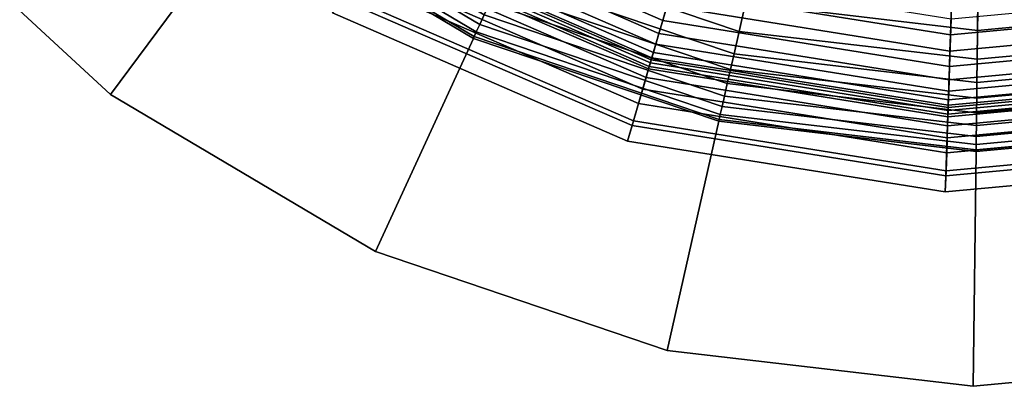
# Model space of a CAD drawing. Extents: x -43.1 to 43.1, y -41.3 to 41.3.
# Tile 277 of 656: x 16.953 to 17.889, y -29.725 to -29.377. Entities that reach past the tile are written whole.
import ezdxf

# ---------------------------------------------------------------- set-up
doc = ezdxf.new("R2010")
doc.units = 0
for name, color, linetype in [('LAMP', 7, 'CONTINUOUS'), ('LAMP_SUPPORT', 18, 'CONTINUOUS'), ('METAL_BASE', 254, 'CONTINUOUS')]:
    doc.layers.add(name, color=color, linetype=linetype)

msp = doc.modelspace()

# ---------------------------------------------------------------- linework, layer by layer
at = {"layer": 'LAMP'}
for points in [[(17.8456, -29.1465, 41.6428), (17.6411, -29.1138, 41.6428), (17.5725, -29.3488, 41.6352), (17.8375, -29.3912, 41.6352)], [(18.0518, -29.1273, 41.6428), (17.8456, -29.1465, 41.6428), (17.8375, -29.3912, 41.6352), (18.1048, -29.3663, 41.6352)], [(17.5513, -29.4213, 43.8806), (17.2878, -29.3068, 43.8806), (17.334, -29.2288, 43.9998), (17.5767, -29.3343, 43.9998)], [(17.5681, -29.3638, 41.6365), (17.3183, -29.2553, 41.6365), (17.311, -29.2677, 41.6411), (17.5641, -29.3777, 41.6411)], [(17.5641, -29.3777, 41.6411), (17.311, -29.2677, 41.6411), (17.3044, -29.2787, 41.6486), (17.5605, -29.3899, 41.6486)], [(17.5605, -29.3899, 41.6486), (17.3044, -29.2787, 41.6486), (17.299, -29.2879, 41.6586), (17.5575, -29.4002, 41.6586)], [(17.5575, -29.4002, 41.6586), (17.299, -29.2879, 41.6586), (17.2948, -29.295, 41.6707), (17.5552, -29.4081, 41.6707)], [(17.5523, -29.418, 41.9337), (17.2895, -29.3038, 41.9337), (17.2865, -29.3088, 42.2036), (17.5506, -29.4236, 42.2036)], [(17.5531, -29.4151, 41.6997), (17.2911, -29.3012, 41.6997), (17.2895, -29.3038, 41.9337), (17.5523, -29.418, 41.9337)], [(17.5537, -29.4132, 41.6845), (17.2921, -29.2995, 41.6845), (17.2911, -29.3012, 41.6997), (17.5531, -29.4151, 41.6997)], [(17.5552, -29.4081, 41.6707), (17.2948, -29.295, 41.6707), (17.2921, -29.2995, 41.6845), (17.5537, -29.4132, 41.6845)], [(17.5349, -29.4775, 43.7579), (17.2579, -29.3572, 43.7579), (17.2878, -29.3068, 43.8806), (17.5513, -29.4213, 43.8806)], [(17.5506, -29.4236, 42.2036), (17.2865, -29.3088, 42.2036), (17.2821, -29.3163, 42.4966), (17.5482, -29.4319, 42.4966)], [(17.5482, -29.4319, 42.4966), (17.2821, -29.3163, 42.4966), (17.2763, -29.3261, 42.7996), (17.545, -29.4428, 42.7996)], [(17.545, -29.4428, 42.7996), (17.2763, -29.3261, 42.7996), (17.269, -29.3383, 43.0998), (17.541, -29.4565, 43.0998)], [(17.541, -29.4565, 43.0998), (17.269, -29.3383, 43.0998), (17.2603, -29.3531, 43.3843), (17.5362, -29.473, 43.3843)], [(17.8351, -29.4666, 43.8806), (17.5513, -29.4213, 43.8806), (17.5767, -29.3343, 43.9998), (17.838, -29.3761, 43.9998)], [(17.8375, -29.3912, 41.6352), (17.5725, -29.3488, 41.6352), (17.5681, -29.3638, 41.6365), (17.837, -29.4068, 41.6365)], [(17.5362, -29.473, 43.3843), (17.2603, -29.3531, 43.3843), (17.2501, -29.3703, 43.6401), (17.5306, -29.4922, 43.6401)], [(17.5306, -29.4922, 43.6401), (17.2501, -29.3703, 43.6401), (17.2579, -29.3572, 43.7579), (17.5349, -29.4775, 43.7579)], [(18.1212, -29.44, 43.8806), (17.8351, -29.4666, 43.8806), (17.838, -29.3761, 43.9998), (18.1015, -29.3515, 43.9998)], [(17.837, -29.4068, 41.6365), (17.5681, -29.3638, 41.6365), (17.5641, -29.3777, 41.6411), (17.8366, -29.4212, 41.6411)], [(18.1048, -29.3663, 41.6352), (17.8375, -29.3912, 41.6352), (17.837, -29.4068, 41.6365), (18.1082, -29.3816, 41.6365)], [(17.8366, -29.4212, 41.6411), (17.5641, -29.3777, 41.6411), (17.5605, -29.3899, 41.6486), (17.8361, -29.434, 41.6486)], [(18.1082, -29.3816, 41.6365), (17.837, -29.4068, 41.6365), (17.8366, -29.4212, 41.6411), (18.1113, -29.3957, 41.6411)], [(17.8361, -29.434, 41.6486), (17.5605, -29.3899, 41.6486), (17.5575, -29.4002, 41.6586), (17.8358, -29.4447, 41.6586)], [(18.1113, -29.3957, 41.6411), (17.8366, -29.4212, 41.6411), (17.8361, -29.434, 41.6486), (18.1141, -29.4081, 41.6486)], [(17.8358, -29.4447, 41.6586), (17.5575, -29.4002, 41.6586), (17.5552, -29.4081, 41.6707), (17.8355, -29.4529, 41.6707)], [(17.8353, -29.4602, 41.6997), (17.5531, -29.4151, 41.6997), (17.5523, -29.418, 41.9337), (17.8352, -29.4632, 41.9337)], [(17.8353, -29.4582, 41.6845), (17.5537, -29.4132, 41.6845), (17.5531, -29.4151, 41.6997), (17.8353, -29.4602, 41.6997)], [(17.8355, -29.4529, 41.6707), (17.5552, -29.4081, 41.6707), (17.5537, -29.4132, 41.6845), (17.8353, -29.4582, 41.6845)], [(18.1141, -29.4081, 41.6486), (17.8361, -29.434, 41.6486), (17.8358, -29.4447, 41.6586), (18.1164, -29.4186, 41.6586)], [(17.8331, -29.5252, 43.7579), (17.5349, -29.4775, 43.7579), (17.5513, -29.4213, 43.8806), (17.8351, -29.4666, 43.8806)], [(17.835, -29.4691, 42.2036), (17.5506, -29.4236, 42.2036), (17.5482, -29.4319, 42.4966), (17.8347, -29.4777, 42.4966)], [(17.8352, -29.4632, 41.9337), (17.5523, -29.418, 41.9337), (17.5506, -29.4236, 42.2036), (17.835, -29.4691, 42.2036)], [(18.1164, -29.4186, 41.6586), (17.8358, -29.4447, 41.6586), (17.8355, -29.4529, 41.6707), (18.1182, -29.4266, 41.6707)], [(17.8347, -29.4777, 42.4966), (17.5482, -29.4319, 42.4966), (17.545, -29.4428, 42.7996), (17.8343, -29.4891, 42.7996)], [(18.1198, -29.4337, 41.6997), (17.8353, -29.4602, 41.6997), (17.8352, -29.4632, 41.9337), (18.1204, -29.4367, 41.9337)], [(18.1182, -29.4266, 41.6707), (17.8355, -29.4529, 41.6707), (17.8353, -29.4582, 41.6845), (18.1194, -29.4318, 41.6845)], [(18.1194, -29.4318, 41.6845), (17.8353, -29.4582, 41.6845), (17.8353, -29.4602, 41.6997), (18.1198, -29.4337, 41.6997)], [(17.8343, -29.4891, 42.7996), (17.545, -29.4428, 42.7996), (17.541, -29.4565, 43.0998), (17.8339, -29.5033, 43.0998)], [(18.1339, -29.4972, 43.7579), (17.8331, -29.5252, 43.7579), (17.8351, -29.4666, 43.8806), (18.1212, -29.44, 43.8806)], [(18.1217, -29.4424, 42.2036), (17.835, -29.4691, 42.2036), (17.8347, -29.4777, 42.4966), (18.1236, -29.4508, 42.4966)], [(18.1204, -29.4367, 41.9337), (17.8352, -29.4632, 41.9337), (17.835, -29.4691, 42.2036), (18.1217, -29.4424, 42.2036)], [(18.1236, -29.4508, 42.4966), (17.8347, -29.4777, 42.4966), (17.8343, -29.4891, 42.7996), (18.126, -29.4619, 42.7996)], [(17.8339, -29.5033, 43.0998), (17.541, -29.4565, 43.0998), (17.5362, -29.473, 43.3843), (17.8333, -29.5204, 43.3843)], [(18.126, -29.4619, 42.7996), (17.8343, -29.4891, 42.7996), (17.8339, -29.5033, 43.0998), (18.1291, -29.4758, 43.0998)], [(17.8333, -29.5204, 43.3843), (17.5362, -29.473, 43.3843), (17.5306, -29.4922, 43.6401), (17.8326, -29.5405, 43.6401)], [(17.8326, -29.5405, 43.6401), (17.5306, -29.4922, 43.6401), (17.5349, -29.4775, 43.7579), (17.8331, -29.5252, 43.7579)], [(18.1291, -29.4758, 43.0998), (17.8339, -29.5033, 43.0998), (17.8333, -29.5204, 43.3843), (18.1328, -29.4926, 43.3843)], [(18.1328, -29.4926, 43.3843), (17.8333, -29.5204, 43.3843), (17.8326, -29.5405, 43.6401), (18.1372, -29.5121, 43.6401)], [(18.1372, -29.5121, 43.6401), (17.8326, -29.5405, 43.6401), (17.8331, -29.5252, 43.7579), (18.1339, -29.4972, 43.7579)]]:
    msp.add_3dface(points, dxfattribs=at)
at = {"layer": 'LAMP_SUPPORT'}
for points in [[(17.1764, -29.2636, 37.9723), (17.3869, -29.3885, 37.9723), (17.3902, -29.3815, 37.9601), (17.181, -29.2574, 37.9601)], [(17.181, -29.2574, 41.5061), (17.3902, -29.3815, 41.5061), (17.3869, -29.3885, 41.4939), (17.1764, -29.2636, 41.4939)], [(17.181, -29.2574, 37.9601), (17.3902, -29.3815, 37.9601), (17.3944, -29.3722, 37.9499), (17.1871, -29.2492, 37.9499)], [(17.1871, -29.2492, 41.5162), (17.3944, -29.3722, 41.5162), (17.3902, -29.3815, 41.5061), (17.181, -29.2574, 41.5061)], [(17.4505, -29.2502, 41.5307), (17.6522, -29.3184, 41.5307), (17.6318, -29.4094, 41.5307), (17.4115, -29.3349, 41.5307)], [(17.1734, -29.2675, 37.9861), (17.3849, -29.393, 37.9861), (17.3869, -29.3885, 37.9723), (17.1764, -29.2636, 37.9723)], [(17.1764, -29.2636, 41.4939), (17.3869, -29.3885, 41.4939), (17.3848, -29.393, 41.48), (17.1734, -29.2675, 41.48)], [(17.1724, -29.2689, 38.0011), (17.3841, -29.3946, 38.0011), (17.3849, -29.393, 37.9861), (17.1734, -29.2675, 37.9861)], [(17.1734, -29.2675, 41.48), (17.3848, -29.393, 41.48), (17.3841, -29.3946, 41.465), (17.1724, -29.2689, 41.465)], [(17.1724, -29.2689, 41.465), (17.3841, -29.3946, 41.465), (17.3841, -29.3946, 38.0011), (17.1724, -29.2689, 38.0011)], [(17.4207, -29.315, 37.9338), (17.6366, -29.388, 37.9338), (17.6426, -29.3611, 37.929), (17.4322, -29.2899, 37.929)], [(17.4116, -29.3349, 37.9354), (17.6318, -29.4094, 37.9354), (17.6366, -29.388, 37.9338), (17.4207, -29.315, 37.9338)], [(17.6522, -29.3184, 41.5307), (17.8638, -29.3432, 41.5307), (17.8626, -29.4364, 41.5307), (17.6318, -29.4094, 41.5307)], [(17.6426, -29.3611, 37.929), (17.8632, -29.387, 37.929), (17.8636, -29.3561, 37.9214), (17.6494, -29.331, 37.9214)], [(17.8638, -29.3432, 41.5307), (18.0758, -29.3234, 41.5307), (18.0941, -29.4149, 41.5307), (17.8626, -29.4364, 41.5307)], [(17.4053, -29.3486, 37.9372), (17.6285, -29.4241, 37.9372), (17.6318, -29.4094, 37.9354), (17.4116, -29.3349, 37.9354)], [(17.4115, -29.3349, 41.5307), (17.6318, -29.4094, 41.5307), (17.6285, -29.4241, 41.5289), (17.4053, -29.3486, 41.5289)], [(17.8632, -29.387, 37.929), (18.0844, -29.3664, 37.929), (18.0784, -29.3361, 37.9214), (17.8636, -29.3561, 37.9214)], [(17.3995, -29.3611, 37.9421), (17.6254, -29.4375, 37.9421), (17.6285, -29.4241, 37.9372), (17.4053, -29.3486, 37.9372)], [(17.4053, -29.3486, 41.5289), (17.6285, -29.4241, 41.5289), (17.6254, -29.4375, 41.524), (17.3995, -29.3611, 41.524)], [(17.3944, -29.3722, 37.9499), (17.6227, -29.4494, 37.9499), (17.6254, -29.4375, 37.9421), (17.3995, -29.3611, 37.9421)], [(17.3995, -29.3611, 41.524), (17.6254, -29.4375, 41.524), (17.6227, -29.4494, 41.5162), (17.3944, -29.3722, 41.5162)], [(17.6366, -29.388, 37.9338), (17.8629, -29.4145, 37.9338), (17.8632, -29.387, 37.929), (17.6426, -29.3611, 37.929)], [(17.8629, -29.4145, 37.9338), (18.0898, -29.3934, 37.9338), (18.0844, -29.3664, 37.929), (17.8632, -29.387, 37.929)], [(17.3902, -29.3815, 37.9601), (17.6205, -29.4594, 37.9601), (17.6227, -29.4494, 37.9499), (17.3944, -29.3722, 37.9499)], [(17.3944, -29.3722, 41.5162), (17.6227, -29.4494, 41.5162), (17.6205, -29.4594, 41.5061), (17.3902, -29.3815, 41.5061)], [(17.3869, -29.3885, 41.4939), (17.6188, -29.4669, 41.4939), (17.6177, -29.4718, 41.48), (17.3848, -29.393, 41.48)], [(17.3849, -29.393, 37.9861), (17.6177, -29.4718, 37.9861), (17.6188, -29.4669, 37.9723), (17.3869, -29.3885, 37.9723)], [(17.3869, -29.3885, 37.9723), (17.6188, -29.4669, 37.9723), (17.6205, -29.4594, 37.9601), (17.3902, -29.3815, 37.9601)], [(17.3902, -29.3815, 41.5061), (17.6205, -29.4594, 41.5061), (17.6188, -29.4669, 41.4939), (17.3869, -29.3885, 41.4939)], [(17.6318, -29.4094, 37.9354), (17.8627, -29.4364, 37.9354), (17.8629, -29.4145, 37.9338), (17.6366, -29.388, 37.9338)], [(17.3841, -29.3946, 38.0011), (17.6173, -29.4734, 38.0011), (17.6177, -29.4718, 37.9861), (17.3849, -29.393, 37.9861)], [(17.3848, -29.393, 41.48), (17.6177, -29.4718, 41.48), (17.6173, -29.4734, 41.465), (17.3841, -29.3946, 41.465)], [(17.3841, -29.3946, 41.465), (17.6173, -29.4734, 41.465), (17.6173, -29.4734, 38.0011), (17.3841, -29.3946, 38.0011)], [(17.8627, -29.4364, 37.9354), (18.0941, -29.4149, 37.9354), (18.0898, -29.3934, 37.9338), (17.8629, -29.4145, 37.9338)], [(17.6285, -29.4241, 37.9372), (17.8625, -29.4515, 37.9372), (17.8627, -29.4364, 37.9354), (17.6318, -29.4094, 37.9354)], [(17.6318, -29.4094, 41.5307), (17.8626, -29.4364, 41.5307), (17.8625, -29.4515, 41.5289), (17.6285, -29.4241, 41.5289)], [(17.8625, -29.4515, 37.9372), (18.0971, -29.4296, 37.9372), (18.0941, -29.4149, 37.9354), (17.8627, -29.4364, 37.9354)], [(17.8626, -29.4364, 41.5307), (18.0941, -29.4149, 41.5307), (18.0971, -29.4296, 41.5289), (17.8625, -29.4515, 41.5289)], [(17.6254, -29.4375, 37.9421), (17.8623, -29.4653, 37.9421), (17.8625, -29.4515, 37.9372), (17.6285, -29.4241, 37.9372)], [(17.6285, -29.4241, 41.5289), (17.8625, -29.4515, 41.5289), (17.8623, -29.4653, 41.524), (17.6254, -29.4375, 41.524)], [(17.8623, -29.4653, 37.9421), (18.0998, -29.4432, 37.9421), (18.0971, -29.4296, 37.9372), (17.8625, -29.4515, 37.9372)], [(17.8625, -29.4515, 41.5289), (18.0971, -29.4296, 41.5289), (18.0998, -29.4432, 41.524), (17.8623, -29.4653, 41.524)], [(17.6227, -29.4494, 37.9499), (17.8622, -29.4775, 37.9499), (17.8623, -29.4653, 37.9421), (17.6254, -29.4375, 37.9421)], [(17.6254, -29.4375, 41.524), (17.8623, -29.4653, 41.524), (17.8622, -29.4775, 41.5162), (17.6227, -29.4494, 41.5162)], [(17.8622, -29.4775, 37.9499), (18.1022, -29.4552, 37.9499), (18.0998, -29.4432, 37.9421), (17.8623, -29.4653, 37.9421)], [(17.8623, -29.4653, 41.524), (18.0998, -29.4432, 41.524), (18.1022, -29.4552, 41.5162), (17.8622, -29.4775, 41.5162)], [(17.6205, -29.4594, 37.9601), (17.862, -29.4877, 37.9601), (17.8622, -29.4775, 37.9499), (17.6227, -29.4494, 37.9499)], [(17.6227, -29.4494, 41.5162), (17.8622, -29.4775, 41.5162), (17.862, -29.4877, 41.5061), (17.6205, -29.4594, 41.5061)], [(17.6188, -29.4669, 37.9723), (17.8619, -29.4954, 37.9723), (17.862, -29.4877, 37.9601), (17.6205, -29.4594, 37.9601)], [(17.6205, -29.4594, 41.5061), (17.862, -29.4877, 41.5061), (17.8619, -29.4954, 41.4939), (17.6188, -29.4669, 41.4939)], [(17.862, -29.4877, 37.9601), (18.1042, -29.4651, 37.9601), (18.1022, -29.4552, 37.9499), (17.8622, -29.4775, 37.9499)], [(17.8622, -29.4775, 41.5162), (18.1022, -29.4552, 41.5162), (18.1042, -29.4651, 41.5061), (17.862, -29.4877, 41.5061)], [(17.6173, -29.4734, 38.0011), (17.8619, -29.5021, 38.0011), (17.8619, -29.5004, 37.9861), (17.6177, -29.4718, 37.9861)], [(17.6177, -29.4718, 41.48), (17.8619, -29.5004, 41.48), (17.8619, -29.5021, 41.465), (17.6173, -29.4734, 41.465)], [(17.6177, -29.4718, 37.9861), (17.8619, -29.5004, 37.9861), (17.8619, -29.4954, 37.9723), (17.6188, -29.4669, 37.9723)], [(17.6188, -29.4669, 41.4939), (17.8619, -29.4954, 41.4939), (17.8619, -29.5004, 41.48), (17.6177, -29.4718, 41.48)], [(17.8619, -29.4954, 37.9723), (18.1057, -29.4727, 37.9723), (18.1042, -29.4651, 37.9601), (17.862, -29.4877, 37.9601)], [(17.862, -29.4877, 41.5061), (18.1042, -29.4651, 41.5061), (18.1057, -29.4727, 41.4939), (17.8619, -29.4954, 41.4939)], [(17.8619, -29.5004, 37.9861), (18.1067, -29.4776, 37.9861), (18.1057, -29.4727, 37.9723), (17.8619, -29.4954, 37.9723)], [(17.8619, -29.4954, 41.4939), (18.1057, -29.4727, 41.4939), (18.1067, -29.4776, 41.48), (17.8619, -29.5004, 41.48)], [(17.6173, -29.4734, 41.465), (17.8619, -29.5021, 41.465), (17.8619, -29.5021, 38.0011), (17.6173, -29.4734, 38.0011)], [(17.8619, -29.5021, 38.0011), (18.107, -29.4793, 38.0011), (18.1067, -29.4776, 37.9861), (17.8619, -29.5004, 37.9861)], [(17.8619, -29.5004, 41.48), (18.1067, -29.4776, 41.48), (18.107, -29.4793, 41.465), (17.8619, -29.5021, 41.465)], [(17.8619, -29.5021, 41.465), (18.107, -29.4793, 41.465), (18.107, -29.4793, 38.0011), (17.8619, -29.5021, 38.0011)]]:
    msp.add_3dface(points, dxfattribs=at)
at = {"layer": 'METAL_BASE'}
for points in [[(16.9914, -29.102, 38.8457), (16.8239, -29.2492, 38.8457), (17.0392, -29.4478, 38.8457), (17.1724, -29.2689, 38.8457)], [(17.1724, -29.2689, 39.7327), (17.0392, -29.4478, 39.7327), (16.8239, -29.2492, 39.7327), (16.9914, -29.102, 39.7327)], [(16.8239, -29.2492, 39.7327), (17.0392, -29.4478, 39.7327), (17.0392, -29.4478, 38.8457), (16.8239, -29.2492, 38.8457)], [(17.1724, -29.2689, 38.8457), (17.0392, -29.4478, 38.8457), (17.291, -29.5972, 38.8457), (17.3841, -29.3946, 38.8457)], [(17.3841, -29.3946, 39.7327), (17.291, -29.5972, 39.7327), (17.0392, -29.4478, 39.7327), (17.1724, -29.2689, 39.7327)], [(17.1724, -29.2689, 38.8457), (17.3841, -29.3946, 38.8457), (17.3841, -29.3946, 39.7327), (17.1724, -29.2689, 39.7327)], [(17.3841, -29.3946, 38.8457), (17.291, -29.5972, 38.8457), (17.5684, -29.691, 38.8457), (17.6173, -29.4734, 38.8457)], [(17.6173, -29.4734, 39.7327), (17.5684, -29.691, 39.7327), (17.291, -29.5972, 39.7327), (17.3841, -29.3946, 39.7327)], [(17.3841, -29.3946, 38.8457), (17.6173, -29.4734, 38.8457), (17.6173, -29.4734, 39.7327), (17.3841, -29.3946, 39.7327)], [(17.0392, -29.4478, 39.7327), (17.291, -29.5972, 39.7327), (17.291, -29.5972, 38.8457), (17.0392, -29.4478, 38.8457)], [(17.6173, -29.4734, 38.8457), (17.5684, -29.691, 38.8457), (17.8592, -29.7251, 38.8457), (17.8619, -29.5021, 38.8457)], [(17.8619, -29.5021, 39.7327), (17.8592, -29.7251, 39.7327), (17.5684, -29.691, 39.7327), (17.6173, -29.4734, 39.7327)], [(17.6173, -29.4734, 38.8457), (17.8619, -29.5021, 38.8457), (17.8619, -29.5021, 39.7327), (17.6173, -29.4734, 39.7327)], [(17.8619, -29.5021, 38.8457), (17.8592, -29.7251, 38.8457), (18.1508, -29.6979, 38.8457), (18.107, -29.4793, 38.8457)], [(18.107, -29.4793, 39.7327), (18.1508, -29.6979, 39.7327), (17.8592, -29.7251, 39.7327), (17.8619, -29.5021, 39.7327)], [(17.8619, -29.5021, 38.8457), (18.107, -29.4793, 38.8457), (18.107, -29.4793, 39.7327), (17.8619, -29.5021, 39.7327)], [(17.291, -29.5972, 39.7327), (17.5684, -29.691, 39.7327), (17.5684, -29.691, 38.8457), (17.291, -29.5972, 38.8457)], [(17.5684, -29.691, 39.7327), (17.8592, -29.7251, 39.7327), (17.8592, -29.7251, 38.8457), (17.5684, -29.691, 38.8457)], [(17.8592, -29.7251, 39.7327), (18.1508, -29.6979, 39.7327), (18.1508, -29.6979, 38.8457), (17.8592, -29.7251, 38.8457)]]:
    msp.add_3dface(points, dxfattribs=at)

doc.saveas('drawing.dxf')
